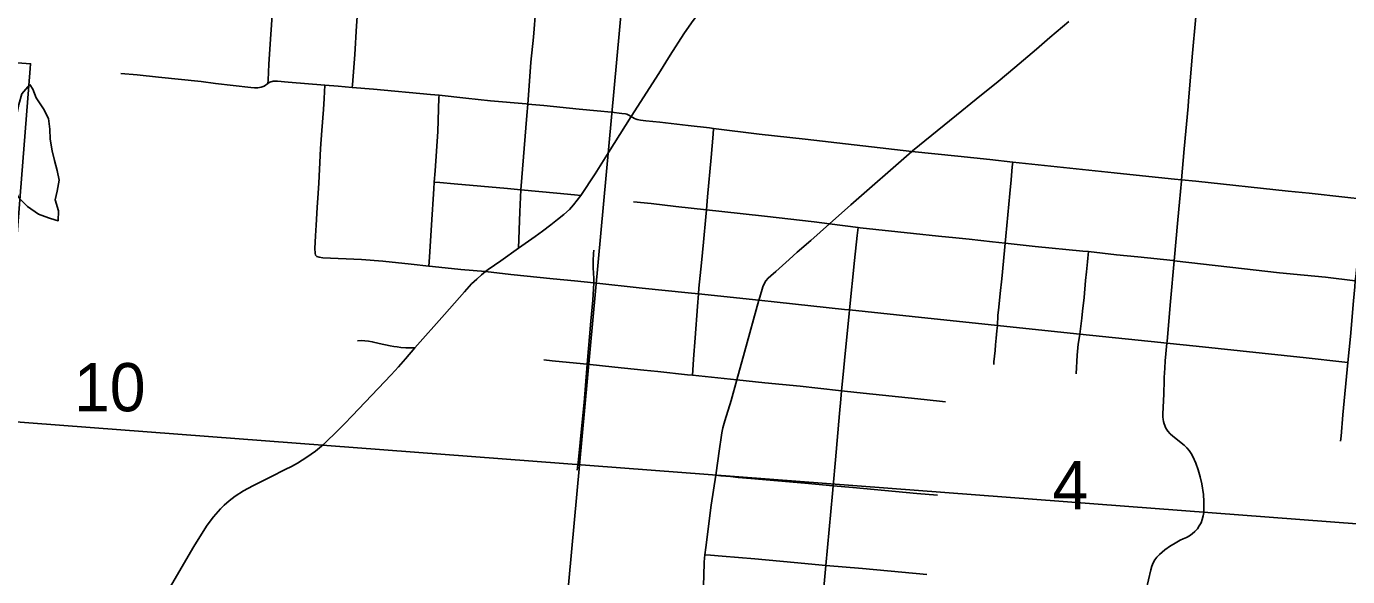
# Model space of a CAD drawing. Extents: x 0 to 34, y 0 to 22.
# Drawn here: x 7.471 to 8.619, y 19.001 to 19.478 of the extents above; entities that cross this region are included whole.
import ezdxf

# ---------------------------------------------------------------- set-up
doc = ezdxf.new("R2010")
doc.units = 0
for name, color, linetype in [('GM_X_City_Street', 7, 'Continuous'), ('GM_X_Corporation', 7, 'Continuous'), ('GM_X_County_Road', 7, 'Continuous'), ('GM_X_Minor_Lake', 7, 'Continuous'), ('GM_X_Section_Text', 7, 'Continuous'), ('SH_Text', 7, 'Continuous')]:
    doc.layers.add(name, color=color, linetype=linetype)

msp = doc.modelspace()

# ---------------------------------------------------------------- linework, layer by layer
at = {"layer": 'GM_X_City_Street'}
for points in [[(7.7545, 19.4255), (7.7546, 19.4276), (7.7568, 19.4542), (7.7582, 19.4789), (7.7599, 19.5034), (7.7601, 19.5067), (7.7608, 19.5214), (7.762, 19.5401), (7.7625, 19.5489), (7.763, 19.5551), (7.7633, 19.5612), (7.764, 19.5701), (7.7644, 19.5759), (7.7651, 19.5859), (7.7661, 19.6069), (7.7679, 19.6286), (7.7688, 19.6434), (7.769, 19.647)], [(7.899, 19.2858), (7.9001, 19.3175), (7.901, 19.3365), (7.9062, 19.401), (7.907, 19.411), (7.9079, 19.4227), (7.9098, 19.4474), (7.912, 19.469), (7.9141, 19.4946), (7.9143, 19.4968), (7.9171, 19.5275), (7.9196, 19.5553), (7.9205, 19.5659), (7.9208, 19.5698), (7.9217, 19.5803), (7.9234, 19.6016), (7.9247, 19.617), (7.9259, 19.6319), (7.9263, 19.6369)], [(7.6812, 19.4288), (7.6813, 19.4317), (7.682, 19.4458), (7.6834, 19.4675), (7.6842, 19.4798), (7.6856, 19.5015), (7.6863, 19.5115), (7.6879, 19.5352), (7.6895, 19.5567), (7.6909, 19.5806)], [(8.6133, 19.1182), (8.6138, 19.1225), (8.6153, 19.141), (8.6197, 19.1866), (8.6219, 19.2091), (8.6245, 19.24), (8.6257, 19.2521), (8.6261, 19.2575), (8.6265, 19.2613), (8.6298, 19.2919), (8.632, 19.3167), (8.6329, 19.3284), (8.6347, 19.3476), (8.6375, 19.3785), (8.64, 19.4032), (8.6427, 19.4342), (8.6468, 19.4806), (8.648, 19.4971), (8.6482, 19.4992), (8.6512, 19.5322), (8.653, 19.5518), (8.6556, 19.5822), (8.6558, 19.5843)], [(8.4616, 19.1294), (8.46, 19.1333), (8.4595, 19.1351), (8.4592, 19.1369), (8.4589, 19.1392), (8.4589, 19.1419), (8.4597, 19.159), (8.4598, 19.1629), (8.46, 19.1672), (8.4602, 19.1735), (8.4604, 19.1775), (8.4605, 19.1817), (8.461, 19.1879), (8.4624, 19.2033), (8.4626, 19.205), (8.4657, 19.2396), (8.4688, 19.2749), (8.472, 19.3105), (8.4734, 19.3258), (8.475, 19.3442), (8.4751, 19.3453), (8.4774, 19.372), (8.4808, 19.409), (8.4812, 19.4138), (8.4848, 19.4552), (8.49, 19.5124)], [(8.0593, 18.9856), (8.0599, 19.0011), (8.0603, 19.013), (8.0606, 19.0165), (8.0609, 19.0194), (8.0618, 19.0259), (8.0664, 19.0624), (8.0703, 19.0885), (8.0736, 19.1116), (8.075, 19.1214), (8.0757, 19.1255), (8.0766, 19.1296), (8.0783, 19.1358), (8.0837, 19.1536), (8.0886, 19.1714), (8.0953, 19.1955), (8.1078, 19.2405), (8.1086, 19.2433), (8.1113, 19.2521), (8.1125, 19.2549), (8.114, 19.2575), (8.1158, 19.2598), (8.1181, 19.2619), (8.1225, 19.2656), (8.1343, 19.2761), (8.1412, 19.2822), (8.1529, 19.2925), (8.1692, 19.307), (8.1878, 19.3234), (8.2407, 19.3698), (8.2414, 19.3703), (8.2797, 19.4014), (8.2967, 19.4152), (8.3159, 19.4307), (8.3302, 19.4427), (8.3491, 19.4587), (8.3606, 19.4688), (8.3771, 19.4828)], [(7.5533, 19.4376), (7.5676, 19.4363), (7.5862, 19.4345), (7.6232, 19.4305), (7.6356, 19.4288), (7.6664, 19.4254), (7.6694, 19.4252), (7.6724, 19.4252), (7.6753, 19.4256), (7.6779, 19.4266), (7.6812, 19.4288), (7.6829, 19.4299), (7.6858, 19.4309), (7.6895, 19.431), (7.6987, 19.4301), (7.7307, 19.4275), (7.7421, 19.4266), (7.7545, 19.4255), (7.7728, 19.4239), (7.8225, 19.4194), (7.8299, 19.4186), (7.8531, 19.416), (7.8747, 19.4137), (7.9056, 19.4111), (7.907, 19.411), (7.921, 19.4098), (7.9518, 19.4066), (7.9672, 19.4051), (7.9799, 19.4039), (7.9887, 19.4029), (7.9919, 19.4024), (7.9931, 19.4021), (7.9942, 19.4016), (7.997, 19.4001), (7.9999, 19.3986), (8.0013, 19.3979), (8.0022, 19.3976), (8.0036, 19.3972), (8.0051, 19.3969), (8.0095, 19.3964), (8.0218, 19.3952), (8.0464, 19.3923), (8.065, 19.3903), (8.0685, 19.3898), (8.1081, 19.385), (8.1482, 19.3805), (8.2407, 19.3698), (8.2808, 19.3658), (8.3086, 19.3628), (8.3285, 19.3606), (8.4166, 19.3514), (8.4413, 19.3488), (8.469, 19.3459), (8.4751, 19.3453), (8.4876, 19.3439), (8.5677, 19.3354), (8.586, 19.3335), (8.6172, 19.3301), (8.6329, 19.3284)], [(7.7224, 19.2797), (7.7222, 19.2815), (7.7219, 19.2855), (7.7225, 19.2965), (7.723, 19.3058), (7.7241, 19.3212), (7.7249, 19.3336), (7.7253, 19.3424), (7.7256, 19.3483), (7.7263, 19.3602), (7.7269, 19.3725), (7.728, 19.388), (7.7295, 19.4064), (7.7301, 19.4157), (7.7307, 19.4275)], [(7.8211, 19.2703), (7.8216, 19.2781), (7.8234, 19.3062), (7.8253, 19.3374), (7.8258, 19.3432), (7.8265, 19.3529), (7.8288, 19.3872), (7.8298, 19.4164), (7.8299, 19.4186)], [(8.0501, 19.1755), (8.0504, 19.1799), (8.0511, 19.1893), (8.0525, 19.208), (8.0544, 19.235), (8.0554, 19.246), (8.0558, 19.251), (8.0579, 19.273), (8.0596, 19.2909), (8.0617, 19.313), (8.0623, 19.3192), (8.0633, 19.3304), (8.0664, 19.3645), (8.068, 19.3848), (8.0685, 19.3898)], [(8.3119, 19.1848), (8.3121, 19.187), (8.3126, 19.1919), (8.3131, 19.1969), (8.3135, 19.2017), (8.3141, 19.2075), (8.3147, 19.2139), (8.3151, 19.2187), (8.3156, 19.2274), (8.3163, 19.2345), (8.3175, 19.2465), (8.3189, 19.2592), (8.3214, 19.2839), (8.322, 19.2901), (8.3226, 19.2963), (8.326, 19.3334), (8.3271, 19.3452), (8.3281, 19.3564), (8.3285, 19.3606)], [(7.8258, 19.3432), (7.8307, 19.3428), (7.843, 19.3417), (7.8893, 19.3376), (7.901, 19.3365), (7.9324, 19.3335), (7.9475, 19.3321), (7.9531, 19.3315)], [(7.9988, 19.326), (8.0141, 19.3245), (8.0356, 19.3221), (8.0623, 19.3192), (8.0757, 19.3176), (8.1127, 19.3135), (8.1559, 19.3087), (8.1692, 19.307), (8.194, 19.3038), (8.1959, 19.3036), (8.2423, 19.2987), (8.2638, 19.2962), (8.2789, 19.2947), (8.2905, 19.2936), (8.311, 19.2913), (8.322, 19.2901), (8.3479, 19.2874), (8.3893, 19.2833), (8.3944, 19.2828), (8.4187, 19.2801), (8.4372, 19.2782), (8.468, 19.275), (8.4688, 19.2749), (8.5172, 19.2694), (8.5602, 19.2645), (8.5818, 19.2623), (8.6002, 19.2605), (8.6261, 19.2575)], [(8.1508, 18.8169), (8.1512, 18.8227), (8.1529, 18.8474), (8.1554, 18.8812), (8.1573, 18.9065), (8.162, 18.9655), (8.1628, 18.975), (8.1661, 19.0102), (8.1718, 19.0728), (8.1724, 19.0794), (8.1744, 19.102), (8.1778, 19.1423), (8.179, 19.1546), (8.1797, 19.1619), (8.1811, 19.1761), (8.1829, 19.1943), (8.1864, 19.2287), (8.1867, 19.2321), (8.191, 19.2752), (8.1932, 19.2968), (8.194, 19.3038)], [(7.7224, 19.2797), (7.7238, 19.2787), (7.7257, 19.278), (7.7288, 19.2775), (7.7625, 19.2759), (7.781, 19.2745), (7.8056, 19.272), (7.8211, 19.2703), (7.8241, 19.2699), (7.8488, 19.2674), (7.8704, 19.2654)], [(7.95, 19.093), (7.951, 19.1022), (7.9537, 19.1289), (7.9559, 19.1516), (7.9583, 19.1814), (7.9586, 19.1849), (7.9618, 19.2225), (7.9636, 19.2407), (7.9642, 19.2504), (7.9644, 19.2556), (7.9645, 19.2595), (7.9638, 19.2687), (7.9637, 19.2749), (7.9641, 19.2811), (7.9645, 19.2842)], [(8.3837, 19.1766), (8.3844, 19.1929), (8.3854, 19.2025), (8.3859, 19.2057), (8.3868, 19.2112), (8.3885, 19.225), (8.3892, 19.231), (8.3904, 19.2429), (8.3918, 19.2577), (8.3926, 19.2652), (8.3934, 19.2738), (8.3938, 19.277), (8.3944, 19.2828)], [(7.7591, 19.2053), (7.7623, 19.2055), (7.7655, 19.2054), (7.7687, 19.205), (7.7718, 19.2045), (7.778, 19.2031), (7.7874, 19.201), (7.7905, 19.2004), (7.7936, 19.2), (7.7966, 19.1996), (7.8011, 19.1993), (7.8047, 19.1993), (7.8088, 19.1993)], [(7.921, 19.1887), (7.9281, 19.188), (7.9432, 19.1865), (7.9586, 19.1849), (7.9827, 19.1825), (8.0079, 19.1799), (8.0201, 19.1786), (8.0457, 19.1759), (8.0501, 19.1755), (8.0886, 19.1714), (8.1129, 19.1688), (8.1438, 19.1658), (8.1591, 19.1642), (8.1797, 19.1619), (8.193, 19.1605), (8.2515, 19.1543), (8.2699, 19.1522)], [(8.4425, 18.9802), (8.4484, 19.0064), (8.4493, 19.0094), (8.4504, 19.0123), (8.4519, 19.015), (8.4537, 19.0175), (8.4559, 19.0198), (8.4607, 19.0238), (8.4656, 19.0272), (8.4683, 19.0288), (8.4712, 19.0305), (8.4739, 19.032), (8.4766, 19.0332), (8.4794, 19.0345), (8.4821, 19.0359), (8.4845, 19.0376), (8.4868, 19.0396), (8.4889, 19.042), (8.4906, 19.0446), (8.4921, 19.0473), (8.4932, 19.0502), (8.4939, 19.0532), (8.4944, 19.0563), (8.4946, 19.0594), (8.4946, 19.0657), (8.4941, 19.0719), (8.4927, 19.0811), (8.4914, 19.0872), (8.4897, 19.0932), (8.4877, 19.0991), (8.4851, 19.1048), (8.4836, 19.1075), (8.4818, 19.1101), (8.4797, 19.1124), (8.4775, 19.1146), (8.4677, 19.1224), (8.4654, 19.1245), (8.4633, 19.1268), (8.4616, 19.1294)], [(8.0703, 19.0885), (8.0749, 19.0881), (8.0831, 19.0874), (8.0899, 19.0867), (8.1008, 19.0858), (8.1479, 19.0816), (8.1724, 19.0794), (8.1895, 19.0778), (8.2451, 19.0728), (8.2631, 19.0711)], [(8.0609, 19.0194), (8.0657, 19.0192), (8.0758, 19.0183), (8.1044, 19.0158), (8.1386, 19.0126), (8.1661, 19.0102), (8.1978, 19.0074), (8.2321, 19.0044), (8.2538, 19.0022)]]:
    msp.add_lwpolyline(points, dxfattribs=at)
at = {"layer": 'GM_X_Corporation'}
for points in [[(6.9896, 19.7221), (8.0005, 19.6268), (7.9102, 18.6438), (6.9001, 18.7194)], [(8.8494, 18.5475), (8.8494, 19.5437), (8.0005, 19.6268), (7.9102, 18.6438)]]:
    msp.add_lwpolyline(points, close=True, dxfattribs=at)
msp.add_lwpolyline([(7.351, 19.4555), (7.4749, 19.446), (7.4745, 19.4419), (7.4532, 19.169)], dxfattribs=at)
at = {"layer": 'GM_X_County_Road'}
msp.add_line((8.1078, 19.2405), (8.0554, 19.246), dxfattribs=at)
for points in [[(7.997, 19.4001), (8.0208, 19.4377), (8.0307, 19.4536), (8.0427, 19.4719), (8.0492, 19.4816), (8.0602, 19.4964), (8.0686, 19.507), (8.0899, 19.532)], [(7.9531, 19.3315), (7.9657, 19.3504), (7.9772, 19.3689), (7.997, 19.4001)], [(7.899, 19.2858), (7.9133, 19.2959), (7.9198, 19.3007), (7.9271, 19.306), (7.9328, 19.3106), (7.9382, 19.3152), (7.9432, 19.3195), (7.9468, 19.3234), (7.9531, 19.3315)], [(7.8704, 19.2654), (7.8727, 19.2672), (7.8781, 19.271), (7.8835, 19.2747), (7.899, 19.2858)], [(7.8088, 19.1993), (7.8345, 19.2282), (7.8519, 19.2478), (7.8582, 19.2547), (7.8626, 19.259), (7.8669, 19.2627), (7.8704, 19.2654)], [(7.9644, 19.2556), (7.9477, 19.2573), (7.9292, 19.2593), (7.8922, 19.263), (7.8704, 19.2654)], [(8.0554, 19.246), (8.0465, 19.2469), (8.0064, 19.2512), (7.9644, 19.2556)], [(8.1867, 19.2321), (8.1823, 19.2325), (8.1237, 19.2388), (8.1078, 19.2405)], [(8.3151, 19.2187), (8.241, 19.2265), (8.1867, 19.2321)], [(8.3868, 19.2112), (8.3398, 19.216), (8.3151, 19.2187)], [(8.4624, 19.2033), (8.4572, 19.2039), (8.3868, 19.2112)], [(7.7476, 19.1331), (7.7543, 19.1401), (7.7884, 19.1758), (7.7947, 19.1827), (7.8007, 19.1898), (7.8088, 19.1993)], [(8.6197, 19.1866), (8.6144, 19.1872), (8.5836, 19.1904), (8.488, 19.2006), (8.4624, 19.2033)], [(7.5916, 18.9836), (7.6169, 19.0265), (7.6234, 19.0372), (7.6284, 19.0451), (7.6339, 19.0523), (7.6399, 19.0594), (7.6431, 19.0625), (7.6476, 19.0664), (7.6527, 19.0704), (7.6601, 19.075), (7.668, 19.0793), (7.6836, 19.0872), (7.6963, 19.0934), (7.7017, 19.0962), (7.7069, 19.099), (7.715, 19.1041), (7.7226, 19.1095), (7.7296, 19.1153), (7.7429, 19.1283), (7.7476, 19.1331)]]:
    msp.add_lwpolyline(points, dxfattribs=at)
at = {"layer": 'GM_X_Minor_Lake'}
for points in [[(7.4742, 19.4281), (7.4674, 19.4198), (7.4646, 19.4107), (7.4631, 19.402), (7.4604, 19.3956), (7.4573, 19.3861), (7.4553, 19.377), (7.4556, 19.3676), (7.4582, 19.3577), (7.4589, 19.347), (7.4603, 19.3383), (7.4644, 19.3299), (7.4723, 19.3219), (7.4817, 19.3154), (7.4904, 19.3123), (7.497, 19.3102)], [(7.497, 19.3102), (7.499, 19.3096), (7.4991, 19.3183), (7.4962, 19.3278), (7.4981, 19.3354), (7.4997, 19.3449), (7.4979, 19.3532), (7.4957, 19.362), (7.4938, 19.3703), (7.492, 19.3806), (7.4917, 19.3893), (7.4906, 19.3984), (7.4862, 19.4068), (7.4798, 19.4163), (7.4768, 19.4239), (7.4742, 19.4281)]]:
    msp.add_lwpolyline(points, dxfattribs=at)
at = {"layer": 'SH_Text'}
msp.add_lwpolyline([(9.4769, 18.9817), (4.0338, 19.3956), (9.4769, 18.6217)], close=True, dxfattribs=at)

# ---------------------------------------------------------------- texts
at = {"layer": 'GM_X_Section_Text'}
for s, height, p in [('10', 0.04186, (7.5126, 19.1441)), ('4', 0.0419, (8.363, 19.059))]:
    msp.add_text(s, height=height, rotation=0, dxfattribs=at).set_placement(p)

doc.saveas('drawing.dxf')
